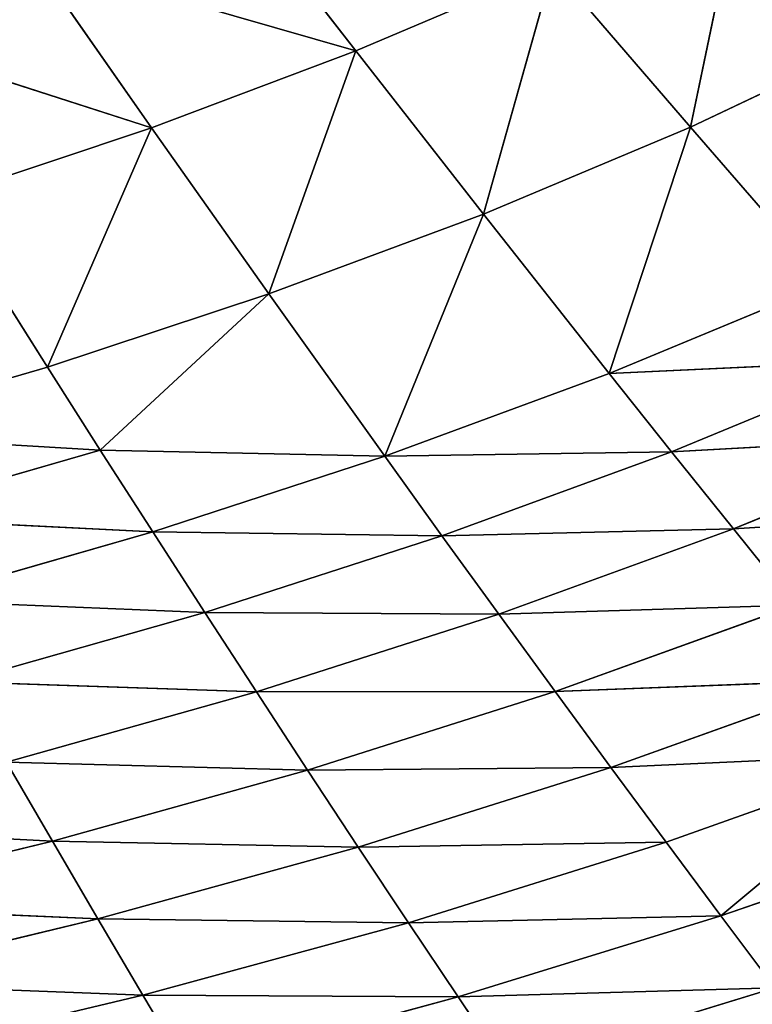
# Model space of a CAD drawing. Extents: x 0 to 500, y 0 to 390.
# Tile 548 of 656: x 320 to 343, y 55 to 87. Entities that reach past the tile are written whole.
import ezdxf

# ---------------------------------------------------------------- set-up
doc = ezdxf.new("R2010")
doc.units = 0
doc.header["$LTSCALE"] = 25.4
doc.layers.get('0').update_dxf_attribs({"linetype": 'CONTINUOUS'})

# ---------------------------------------------------------------- blocks, each defined once
blk = doc.blocks.new('ATLANTA505_-_S_STL')
at = {"color": 0}
for p, q in [((335.599, 56.041, 336.768), (334.025, 54.03, 334.434)), ((335.599, 56.041, 336.768), (334.025, 54.03, 334.434)), ((335.599, 56.041, 336.768), (344.18, 55.688, 334.138)), ((335.599, 56.041, 336.768), (344.18, 55.688, 334.138)), ((344.18, 55.688, 334.138), (334.025, 54.03, 334.434)), ((344.18, 55.688, 334.138), (334.025, 54.03, 334.434)), ((344.18, 55.688, 334.138), (342.448, 53.684, 331.828)), ((344.18, 55.688, 334.138), (342.448, 53.684, 331.828)), ((323.914, 52.471, 334.379), (325.342, 54.39, 336.779)), ((323.914, 52.471, 334.379), (325.342, 54.39, 336.779)), ((325.342, 54.39, 336.779), (334.025, 54.03, 334.434)), ((325.342, 54.39, 336.779), (334.025, 54.03, 334.434)), ((323.914, 52.471, 334.379), (334.025, 54.03, 334.434)), ((323.914, 52.471, 334.379), (334.025, 54.03, 334.434)), ((332.431, 52.12, 332.054), (334.025, 54.03, 334.434)), ((332.431, 52.12, 332.054), (334.025, 54.03, 334.434)), ((334.025, 54.03, 334.434), (342.448, 53.684, 331.828)), ((334.025, 54.03, 334.434), (342.448, 53.684, 331.828)), ((332.431, 52.12, 332.054), (342.448, 53.684, 331.828)), ((332.431, 52.12, 332.054), (342.448, 53.684, 331.828)), ((340.695, 51.782, 329.475), (342.448, 53.684, 331.828)), ((340.695, 51.782, 329.475), (342.448, 53.684, 331.828)), ((342.448, 53.684, 331.828), (348.692, 51.46, 326.632)), ((346.558, 53.516, 330.425), (342.448, 53.684, 331.828)), ((346.558, 53.516, 330.425), (342.448, 53.684, 331.828)), ((342.448, 53.684, 331.828), (348.692, 51.46, 326.632)), ((323.914, 52.471, 334.379), (315.155, 52.835, 336.456)), ((323.914, 52.471, 334.379), (315.155, 52.835, 336.456)), ((323.914, 52.471, 334.379), (313.883, 51.003, 333.995)), ((323.914, 52.471, 334.379), (313.883, 51.003, 333.995)), ((323.914, 52.471, 334.379), (322.47, 50.649, 331.933)), ((323.914, 52.471, 334.379), (322.47, 50.649, 331.933)), ((332.431, 52.12, 332.054), (323.914, 52.471, 334.379)), ((332.431, 52.12, 332.054), (323.914, 52.471, 334.379)), ((332.431, 52.12, 332.054), (322.47, 50.649, 331.933)), ((332.431, 52.12, 332.054), (322.47, 50.649, 331.933)), ((332.431, 52.12, 332.054), (330.82, 50.308, 329.63)), ((332.431, 52.12, 332.054), (330.82, 50.308, 329.63)), ((340.695, 51.782, 329.475), (332.431, 52.12, 332.054)), ((340.695, 51.782, 329.475), (332.431, 52.12, 332.054)), ((340.695, 51.782, 329.475), (330.82, 50.308, 329.63)), ((340.695, 51.782, 329.475), (330.82, 50.308, 329.63)), ((340.695, 51.782, 329.475), (338.923, 49.981, 327.079)), ((340.695, 51.782, 329.475), (338.923, 49.981, 327.079)), ((348.692, 51.46, 326.632), (340.695, 51.782, 329.475)), ((348.692, 51.46, 326.632), (340.695, 51.782, 329.475)), ((348.692, 51.46, 326.632), (338.923, 49.981, 327.079)), ((348.692, 51.46, 326.632), (338.923, 49.981, 327.079)), ((313.883, 51.003, 333.995), (322.47, 50.649, 331.933)), ((313.883, 51.003, 333.995), (322.47, 50.649, 331.933)), ((312.598, 49.264, 331.487), (322.47, 50.649, 331.933)), ((312.598, 49.264, 331.487), (322.47, 50.649, 331.933)), ((321.011, 48.922, 329.442), (322.47, 50.649, 331.933)), ((321.011, 48.922, 329.442), (322.47, 50.649, 331.933)), ((322.47, 50.649, 331.933), (330.82, 50.308, 329.63)), ((322.47, 50.649, 331.933), (330.82, 50.308, 329.63)), ((321.011, 48.922, 329.442), (330.82, 50.308, 329.63)), ((321.011, 48.922, 329.442), (330.82, 50.308, 329.63)), ((329.193, 48.593, 327.163), (330.82, 50.308, 329.63)), ((329.193, 48.593, 327.163), (330.82, 50.308, 329.63)), ((330.82, 50.308, 329.63), (338.923, 49.981, 327.079)), ((330.82, 50.308, 329.63), (338.923, 49.981, 327.079)), ((329.193, 48.593, 327.163), (338.923, 49.981, 327.079)), ((329.193, 48.593, 327.163), (338.923, 49.981, 327.079)), ((337.132, 48.278, 324.642), (338.923, 49.981, 327.079)), ((337.132, 48.278, 324.642), (338.923, 49.981, 327.079)), ((338.923, 49.981, 327.079), (346.764, 49.669, 324.271)), ((338.923, 49.981, 327.079), (346.764, 49.669, 324.271)), ((337.132, 48.278, 324.642), (346.764, 49.669, 324.271)), ((337.132, 48.278, 324.642), (346.764, 49.669, 324.271)), ((321.011, 48.922, 329.442), (312.598, 49.264, 331.487)), ((321.011, 48.922, 329.442), (312.598, 49.264, 331.487)), ((321.011, 48.922, 329.442), (311.301, 47.619, 328.934)), ((321.011, 48.922, 329.442), (311.301, 47.619, 328.934)), ((321.011, 48.922, 329.442), (319.539, 47.29, 326.909)), ((321.011, 48.922, 329.442), (319.539, 47.29, 326.909)), ((329.193, 48.593, 327.163), (321.011, 48.922, 329.442)), ((329.193, 48.593, 327.163), (321.011, 48.922, 329.442)), ((329.193, 48.593, 327.163), (319.539, 47.29, 326.909)), ((329.193, 48.593, 327.163), (319.539, 47.29, 326.909)), ((329.193, 48.593, 327.163), (327.551, 46.973, 324.656)), ((329.193, 48.593, 327.163), (327.551, 46.973, 324.656)), ((337.132, 48.278, 324.642), (329.193, 48.593, 327.163)), ((337.132, 48.278, 324.642), (329.193, 48.593, 327.163)), ((337.132, 48.278, 324.642), (327.551, 46.973, 324.656)), ((337.132, 48.278, 324.642), (327.551, 46.973, 324.656)), ((337.132, 48.278, 324.642), (335.326, 46.671, 322.166)), ((337.132, 48.278, 324.642), (335.326, 46.671, 322.166)), ((344.817, 47.978, 321.871), (335.326, 46.671, 322.166)), ((344.817, 47.978, 321.871), (335.326, 46.671, 322.166)), ((344.817, 47.978, 321.871), (337.132, 48.278, 324.642)), ((344.817, 47.978, 321.871), (337.132, 48.278, 324.642)), ((344.817, 47.978, 321.871), (342.851, 46.383, 319.433)), ((344.817, 47.978, 321.871), (342.851, 46.383, 319.433)), ((352.235, 47.694, 318.841), (342.851, 46.383, 319.433)), ((352.235, 47.694, 318.841), (342.851, 46.383, 319.433)), ((319.539, 47.29, 326.909), (327.551, 46.973, 324.656)), ((319.539, 47.29, 326.909), (327.551, 46.973, 324.656)), ((318.055, 45.749, 324.334), (327.551, 46.973, 324.656)), ((318.055, 45.749, 324.334), (327.551, 46.973, 324.656)), ((325.896, 45.446, 322.108), (327.551, 46.973, 324.656)), ((325.896, 45.446, 322.108), (327.551, 46.973, 324.656)), ((327.551, 46.973, 324.656), (335.326, 46.671, 322.166)), ((327.551, 46.973, 324.656), (335.326, 46.671, 322.166)), ((325.896, 45.446, 322.108), (335.326, 46.671, 322.166)), ((325.896, 45.446, 322.108), (335.326, 46.671, 322.166)), ((333.504, 45.157, 319.652), (335.326, 46.671, 322.166)), ((333.504, 45.157, 319.652), (335.326, 46.671, 322.166)), ((335.326, 46.671, 322.166), (342.851, 46.383, 319.433)), ((335.326, 46.671, 322.166), (342.851, 46.383, 319.433)), ((333.504, 45.157, 319.652), (342.851, 46.383, 319.433)), ((333.504, 45.157, 319.652), (342.851, 46.383, 319.433)), ((340.869, 44.882, 316.959), (342.851, 46.383, 319.433)), ((340.869, 44.882, 316.959), (342.851, 46.383, 319.433)), ((340.869, 44.882, 316.959), (350.117, 46.111, 316.448)), ((340.869, 44.882, 316.959), (350.117, 46.111, 316.448)), ((342.851, 46.383, 319.433), (350.117, 46.111, 316.448)), ((342.851, 46.383, 319.433), (350.117, 46.111, 316.448)), ((325.896, 45.446, 322.108), (318.055, 45.749, 324.334)), ((325.896, 45.446, 322.108), (318.055, 45.749, 324.334)), ((316.558, 44.296, 321.72), (325.896, 45.446, 322.108)), ((316.558, 44.296, 321.72), (325.896, 45.446, 322.108)), ((324.227, 44.007, 319.523), (325.896, 45.446, 322.108)), ((324.227, 44.007, 319.523), (325.896, 45.446, 322.108)), ((324.227, 44.007, 319.523), (333.504, 45.157, 319.652)), ((324.227, 44.007, 319.523), (333.504, 45.157, 319.652)), ((333.504, 45.157, 319.652), (325.896, 45.446, 322.108)), ((333.504, 45.157, 319.652), (325.896, 45.446, 322.108)), ((331.668, 43.732, 317.102), (333.504, 45.157, 319.652)), ((331.668, 43.732, 317.102), (333.504, 45.157, 319.652)), ((340.869, 44.882, 316.959), (333.504, 45.157, 319.652)), ((340.869, 44.882, 316.959), (333.504, 45.157, 319.652)), ((331.668, 43.732, 317.102), (340.869, 44.882, 316.959)), ((331.668, 43.732, 317.102), (340.869, 44.882, 316.959)), ((338.871, 43.47, 314.451), (340.869, 44.882, 316.959)), ((338.871, 43.47, 314.451), (340.869, 44.882, 316.959)), ((347.981, 44.622, 314.021), (340.869, 44.882, 316.959)), ((347.981, 44.622, 314.021), (340.869, 44.882, 316.959)), ((338.871, 43.47, 314.451), (347.981, 44.622, 314.021)), ((338.871, 43.47, 314.451), (347.981, 44.622, 314.021)), ((316.558, 44.296, 321.72), (324.227, 44.007, 319.523)), ((316.558, 44.296, 321.72), (324.227, 44.007, 319.523)), ((315.051, 42.927, 319.067), (324.227, 44.007, 319.523)), ((315.051, 42.927, 319.067), (324.227, 44.007, 319.523)), ((322.545, 42.653, 316.901), (324.227, 44.007, 319.523)), ((322.545, 42.653, 316.901), (324.227, 44.007, 319.523)), ((324.227, 44.007, 319.523), (331.668, 43.732, 317.102)), ((324.227, 44.007, 319.523), (331.668, 43.732, 317.102)), ((322.545, 42.653, 316.901), (331.668, 43.732, 317.102)), ((322.545, 42.653, 316.901), (331.668, 43.732, 317.102)), ((327.954, 41.132, 311.899), (331.668, 43.732, 317.102)), ((327.954, 41.132, 311.899), (331.668, 43.732, 317.102)), ((331.668, 43.732, 317.102), (338.871, 43.47, 314.451)), ((334.831, 40.899, 309.336), (331.668, 43.732, 317.102)), ((334.831, 40.899, 309.336), (331.668, 43.732, 317.102)), ((331.668, 43.732, 317.102), (338.871, 43.47, 314.451)), ((338.871, 43.47, 314.451), (334.831, 40.899, 309.336)), ((338.871, 43.47, 314.451), (334.831, 40.899, 309.336)), ((338.871, 43.47, 314.451), (341.473, 40.679, 306.548)), ((338.871, 43.47, 314.451), (345.828, 43.224, 311.561)), ((338.871, 43.47, 314.451), (341.473, 40.679, 306.548)), ((338.871, 43.47, 314.451), (345.828, 43.224, 311.561)), ((315.051, 42.927, 319.067), (322.545, 42.653, 316.901)), ((315.051, 42.927, 319.067), (322.545, 42.653, 316.901)), ((345.828, 43.224, 311.561), (341.473, 40.679, 306.548)), ((345.828, 43.224, 311.561), (341.473, 40.679, 306.548)), ((322.545, 42.653, 316.901), (313.532, 41.638, 316.377)), ((322.545, 42.653, 316.901), (313.532, 41.638, 316.377)), ((320.851, 41.379, 314.244), (322.545, 42.653, 316.901)), ((320.851, 41.379, 314.244), (322.545, 42.653, 316.901)), ((322.545, 42.653, 316.901), (327.954, 41.132, 311.899)), ((322.545, 42.653, 316.901), (327.954, 41.132, 311.899)), ((320.851, 41.379, 314.244), (313.532, 41.638, 316.377)), ((320.851, 41.379, 314.244), (313.532, 41.638, 316.377)), ((320.851, 41.379, 314.244), (317.431, 39.056, 308.831)), ((320.851, 41.379, 314.244), (317.431, 39.056, 308.831)), ((324.191, 38.839, 306.569), (320.851, 41.379, 314.244)), ((320.851, 41.379, 314.244), (327.954, 41.132, 311.899)), ((320.851, 41.379, 314.244), (327.954, 41.132, 311.899)), ((324.191, 38.839, 306.569), (320.851, 41.379, 314.244)), ((324.191, 38.839, 306.569), (327.954, 41.132, 311.899)), ((324.191, 38.839, 306.569), (327.954, 41.132, 311.899)), ((327.954, 41.132, 311.899), (330.737, 38.633, 304.102)), ((327.954, 41.132, 311.899), (330.737, 38.633, 304.102)), ((327.954, 41.132, 311.899), (334.831, 40.899, 309.336)), ((327.954, 41.132, 311.899), (334.831, 40.899, 309.336)), ((330.737, 38.633, 304.102), (334.831, 40.899, 309.336)), ((330.737, 38.633, 304.102), (334.831, 40.899, 309.336)), ((341.473, 40.679, 306.548), (334.831, 40.899, 309.336)), ((341.473, 40.679, 306.548), (334.831, 40.899, 309.336)), ((337.06, 38.44, 301.421), (334.831, 40.899, 309.336)), ((337.06, 38.44, 301.421), (334.831, 40.899, 309.336)), ((341.473, 40.679, 306.548), (337.06, 38.44, 301.421)), ((341.473, 40.679, 306.548), (337.06, 38.44, 301.421)), ((341.473, 40.679, 306.548), (343.151, 38.26, 298.521)), ((347.87, 40.474, 303.527), (341.473, 40.679, 306.548)), ((347.87, 40.474, 303.527), (341.473, 40.679, 306.548)), ((341.473, 40.679, 306.548), (343.151, 38.26, 298.521)), ((324.191, 38.839, 306.569), (313.97, 37.006, 303.296)), ((324.191, 38.839, 306.569), (313.97, 37.006, 303.296)), ((324.191, 38.839, 306.569), (317.431, 39.056, 308.831)), ((324.191, 38.839, 306.569), (317.431, 39.056, 308.831)), ((320.384, 36.817, 301.123), (324.191, 38.839, 306.569)), ((320.384, 36.817, 301.123), (324.191, 38.839, 306.569)), ((324.191, 38.839, 306.569), (330.737, 38.633, 304.102)), ((324.191, 38.839, 306.569), (330.737, 38.633, 304.102)), ((320.384, 36.817, 301.123), (330.737, 38.633, 304.102)), ((320.384, 36.817, 301.123), (330.737, 38.633, 304.102)), ((330.737, 38.633, 304.102), (326.595, 36.639, 298.757)), ((330.737, 38.633, 304.102), (326.595, 36.639, 298.757)), ((330.737, 38.633, 304.102), (337.06, 38.44, 301.421)), ((330.737, 38.633, 304.102), (337.06, 38.44, 301.421))]:
    blk.add_line(p, q, dxfattribs=at)
mesh = blk.add_polyface(dxfattribs=at)
corners = [(335.599, 56.041, 336.768), (345.89, 57.796, 336.401), (344.18, 55.688, 334.138)]
mesh.append_faces([[corners[k] for k in face] for face in [(0, 1, 2)]], dxfattribs={"color": 0})
mesh = blk.add_polyface(dxfattribs=at)
corners = [(325.342, 54.39, 336.779), (335.599, 56.041, 336.768), (334.025, 54.03, 334.434)]
mesh.append_faces([[corners[k] for k in face] for face in [(0, 1, 2)]], dxfattribs={"color": 0})
mesh = blk.add_polyface(dxfattribs=at)
corners = [(335.599, 56.041, 336.768), (344.18, 55.688, 334.138), (334.025, 54.03, 334.434)]
mesh.append_faces([[corners[k] for k in face] for face in [(0, 1, 2)]], dxfattribs={"color": 0})
mesh = blk.add_polyface(dxfattribs=at)
corners = [(334.025, 54.03, 334.434), (344.18, 55.688, 334.138), (342.448, 53.684, 331.828)]
mesh.append_faces([[corners[k] for k in face] for face in [(0, 1, 2)]], dxfattribs={"color": 0})
mesh = blk.add_polyface(dxfattribs=at)
corners = [(344.18, 55.688, 334.138), (346.558, 53.516, 330.425), (342.448, 53.684, 331.828)]
mesh.append_faces([[corners[k] for k in face] for face in [(0, 1, 2)]], dxfattribs={"color": 0})
mesh = blk.add_polyface(dxfattribs=at)
corners = [(325.342, 54.39, 336.779), (323.914, 52.471, 334.379), (315.155, 52.835, 336.456)]
mesh.append_faces([[corners[k] for k in face] for face in [(0, 1, 2)]], dxfattribs={"color": 0})
mesh = blk.add_polyface(dxfattribs=at)
corners = [(325.342, 54.39, 336.779), (334.025, 54.03, 334.434), (323.914, 52.471, 334.379)]
mesh.append_faces([[corners[k] for k in face] for face in [(0, 1, 2)]], dxfattribs={"color": 0})
mesh = blk.add_polyface(dxfattribs=at)
corners = [(334.025, 54.03, 334.434), (332.431, 52.12, 332.054), (323.914, 52.471, 334.379)]
mesh.append_faces([[corners[k] for k in face] for face in [(0, 1, 2)]], dxfattribs={"color": 0})
mesh = blk.add_polyface(dxfattribs=at)
corners = [(334.025, 54.03, 334.434), (342.448, 53.684, 331.828), (332.431, 52.12, 332.054)]
mesh.append_faces([[corners[k] for k in face] for face in [(0, 1, 2)]], dxfattribs={"color": 0})
mesh = blk.add_polyface(dxfattribs=at)
corners = [(332.431, 52.12, 332.054), (342.448, 53.684, 331.828), (340.695, 51.782, 329.475)]
mesh.append_faces([[corners[k] for k in face] for face in [(0, 1, 2)]], dxfattribs={"color": 0})
mesh = blk.add_polyface(dxfattribs=at)
corners = [(342.448, 53.684, 331.828), (348.692, 51.46, 326.632), (340.695, 51.782, 329.475)]
mesh.append_faces([[corners[k] for k in face] for face in [(0, 1, 2)]], dxfattribs={"color": 0})
mesh = blk.add_polyface(dxfattribs=at)
corners = [(342.448, 53.684, 331.828), (346.558, 53.516, 330.425), (348.692, 51.46, 326.632)]
mesh.append_faces([[corners[k] for k in face] for face in [(0, 1, 2)]], dxfattribs={"color": 0})
mesh = blk.add_polyface(dxfattribs=at)
corners = [(315.155, 52.835, 336.456), (323.914, 52.471, 334.379), (313.883, 51.003, 333.995)]
mesh.append_faces([[corners[k] for k in face] for face in [(0, 1, 2)]], dxfattribs={"color": 0})
mesh = blk.add_polyface(dxfattribs=at)
corners = [(323.914, 52.471, 334.379), (322.47, 50.649, 331.933), (313.883, 51.003, 333.995)]
mesh.append_faces([[corners[k] for k in face] for face in [(0, 1, 2)]], dxfattribs={"color": 0})
mesh = blk.add_polyface(dxfattribs=at)
corners = [(323.914, 52.471, 334.379), (332.431, 52.12, 332.054), (322.47, 50.649, 331.933)]
mesh.append_faces([[corners[k] for k in face] for face in [(0, 1, 2)]], dxfattribs={"color": 0})
mesh = blk.add_polyface(dxfattribs=at)
corners = [(332.431, 52.12, 332.054), (330.82, 50.308, 329.63), (322.47, 50.649, 331.933)]
mesh.append_faces([[corners[k] for k in face] for face in [(0, 1, 2)]], dxfattribs={"color": 0})
mesh = blk.add_polyface(dxfattribs=at)
corners = [(332.431, 52.12, 332.054), (340.695, 51.782, 329.475), (330.82, 50.308, 329.63)]
mesh.append_faces([[corners[k] for k in face] for face in [(0, 1, 2)]], dxfattribs={"color": 0})
mesh = blk.add_polyface(dxfattribs=at)
corners = [(330.82, 50.308, 329.63), (340.695, 51.782, 329.475), (338.923, 49.981, 327.079)]
mesh.append_faces([[corners[k] for k in face] for face in [(0, 1, 2)]], dxfattribs={"color": 0})
mesh = blk.add_polyface(dxfattribs=at)
corners = [(340.695, 51.782, 329.475), (348.692, 51.46, 326.632), (338.923, 49.981, 327.079)]
mesh.append_faces([[corners[k] for k in face] for face in [(0, 1, 2)]], dxfattribs={"color": 0})
mesh = blk.add_polyface(dxfattribs=at)
corners = [(338.923, 49.981, 327.079), (348.692, 51.46, 326.632), (346.764, 49.669, 324.271)]
mesh.append_faces([[corners[k] for k in face] for face in [(0, 1, 2)]], dxfattribs={"color": 0})
mesh = blk.add_polyface(dxfattribs=at)
corners = [(313.883, 51.003, 333.995), (322.47, 50.649, 331.933), (312.598, 49.264, 331.487)]
mesh.append_faces([[corners[k] for k in face] for face in [(0, 1, 2)]], dxfattribs={"color": 0})
mesh = blk.add_polyface(dxfattribs=at)
corners = [(322.47, 50.649, 331.933), (321.011, 48.922, 329.442), (312.598, 49.264, 331.487)]
mesh.append_faces([[corners[k] for k in face] for face in [(0, 1, 2)]], dxfattribs={"color": 0})
mesh = blk.add_polyface(dxfattribs=at)
corners = [(322.47, 50.649, 331.933), (330.82, 50.308, 329.63), (321.011, 48.922, 329.442)]
mesh.append_faces([[corners[k] for k in face] for face in [(0, 1, 2)]], dxfattribs={"color": 0})
mesh = blk.add_polyface(dxfattribs=at)
corners = [(330.82, 50.308, 329.63), (329.193, 48.593, 327.163), (321.011, 48.922, 329.442)]
mesh.append_faces([[corners[k] for k in face] for face in [(0, 1, 2)]], dxfattribs={"color": 0})
mesh = blk.add_polyface(dxfattribs=at)
corners = [(330.82, 50.308, 329.63), (338.923, 49.981, 327.079), (329.193, 48.593, 327.163)]
mesh.append_faces([[corners[k] for k in face] for face in [(0, 1, 2)]], dxfattribs={"color": 0})
mesh = blk.add_polyface(dxfattribs=at)
corners = [(329.193, 48.593, 327.163), (338.923, 49.981, 327.079), (337.132, 48.278, 324.642)]
mesh.append_faces([[corners[k] for k in face] for face in [(0, 1, 2)]], dxfattribs={"color": 0})
mesh = blk.add_polyface(dxfattribs=at)
corners = [(338.923, 49.981, 327.079), (346.764, 49.669, 324.271), (337.132, 48.278, 324.642)]
mesh.append_faces([[corners[k] for k in face] for face in [(0, 1, 2)]], dxfattribs={"color": 0})
mesh = blk.add_polyface(dxfattribs=at)
corners = [(337.132, 48.278, 324.642), (346.764, 49.669, 324.271), (344.817, 47.978, 321.871)]
mesh.append_faces([[corners[k] for k in face] for face in [(0, 1, 2)]], dxfattribs={"color": 0})
mesh = blk.add_polyface(dxfattribs=at)
corners = [(312.598, 49.264, 331.487), (321.011, 48.922, 329.442), (311.301, 47.619, 328.934)]
mesh.append_faces([[corners[k] for k in face] for face in [(0, 1, 2)]], dxfattribs={"color": 0})
mesh = blk.add_polyface(dxfattribs=at)
corners = [(321.011, 48.922, 329.442), (319.539, 47.29, 326.909), (311.301, 47.619, 328.934)]
mesh.append_faces([[corners[k] for k in face] for face in [(0, 1, 2)]], dxfattribs={"color": 0})
mesh = blk.add_polyface(dxfattribs=at)
corners = [(321.011, 48.922, 329.442), (329.193, 48.593, 327.163), (319.539, 47.29, 326.909)]
mesh.append_faces([[corners[k] for k in face] for face in [(0, 1, 2)]], dxfattribs={"color": 0})
mesh = blk.add_polyface(dxfattribs=at)
corners = [(329.193, 48.593, 327.163), (327.551, 46.973, 324.656), (319.539, 47.29, 326.909)]
mesh.append_faces([[corners[k] for k in face] for face in [(0, 1, 2)]], dxfattribs={"color": 0})
mesh = blk.add_polyface(dxfattribs=at)
corners = [(329.193, 48.593, 327.163), (337.132, 48.278, 324.642), (327.551, 46.973, 324.656)]
mesh.append_faces([[corners[k] for k in face] for face in [(0, 1, 2)]], dxfattribs={"color": 0})
mesh = blk.add_polyface(dxfattribs=at)
corners = [(327.551, 46.973, 324.656), (337.132, 48.278, 324.642), (335.326, 46.671, 322.166)]
mesh.append_faces([[corners[k] for k in face] for face in [(0, 1, 2)]], dxfattribs={"color": 0})
mesh = blk.add_polyface(dxfattribs=at)
corners = [(337.132, 48.278, 324.642), (344.817, 47.978, 321.871), (335.326, 46.671, 322.166)]
mesh.append_faces([[corners[k] for k in face] for face in [(0, 1, 2)]], dxfattribs={"color": 0})
mesh = blk.add_polyface(dxfattribs=at)
corners = [(335.326, 46.671, 322.166), (344.817, 47.978, 321.871), (342.851, 46.383, 319.433)]
mesh.append_faces([[corners[k] for k in face] for face in [(0, 1, 2)]], dxfattribs={"color": 0})
mesh = blk.add_polyface(dxfattribs=at)
corners = [(344.817, 47.978, 321.871), (352.235, 47.694, 318.841), (342.851, 46.383, 319.433)]
mesh.append_faces([[corners[k] for k in face] for face in [(0, 1, 2)]], dxfattribs={"color": 0})
mesh = blk.add_polyface(dxfattribs=at)
corners = [(342.851, 46.383, 319.433), (352.235, 47.694, 318.841), (350.117, 46.111, 316.448)]
mesh.append_faces([[corners[k] for k in face] for face in [(0, 1, 2)]], dxfattribs={"color": 0})
mesh = blk.add_polyface(dxfattribs=at)
corners = [(319.539, 47.29, 326.909), (327.551, 46.973, 324.656), (318.055, 45.749, 324.334)]
mesh.append_faces([[corners[k] for k in face] for face in [(0, 1, 2)]], dxfattribs={"color": 0})
mesh = blk.add_polyface(dxfattribs=at)
corners = [(327.551, 46.973, 324.656), (325.896, 45.446, 322.108), (318.055, 45.749, 324.334)]
mesh.append_faces([[corners[k] for k in face] for face in [(0, 1, 2)]], dxfattribs={"color": 0})
mesh = blk.add_polyface(dxfattribs=at)
corners = [(327.551, 46.973, 324.656), (335.326, 46.671, 322.166), (325.896, 45.446, 322.108)]
mesh.append_faces([[corners[k] for k in face] for face in [(0, 1, 2)]], dxfattribs={"color": 0})
mesh = blk.add_polyface(dxfattribs=at)
corners = [(335.326, 46.671, 322.166), (333.504, 45.157, 319.652), (325.896, 45.446, 322.108)]
mesh.append_faces([[corners[k] for k in face] for face in [(0, 1, 2)]], dxfattribs={"color": 0})
mesh = blk.add_polyface(dxfattribs=at)
corners = [(335.326, 46.671, 322.166), (342.851, 46.383, 319.433), (333.504, 45.157, 319.652)]
mesh.append_faces([[corners[k] for k in face] for face in [(0, 1, 2)]], dxfattribs={"color": 0})
mesh = blk.add_polyface(dxfattribs=at)
corners = [(333.504, 45.157, 319.652), (342.851, 46.383, 319.433), (340.869, 44.882, 316.959)]
mesh.append_faces([[corners[k] for k in face] for face in [(0, 1, 2)]], dxfattribs={"color": 0})
mesh = blk.add_polyface(dxfattribs=at)
corners = [(342.851, 46.383, 319.433), (350.117, 46.111, 316.448), (340.869, 44.882, 316.959)]
mesh.append_faces([[corners[k] for k in face] for face in [(0, 1, 2)]], dxfattribs={"color": 0})
mesh = blk.add_polyface(dxfattribs=at)
corners = [(340.869, 44.882, 316.959), (350.117, 46.111, 316.448), (347.981, 44.622, 314.021)]
mesh.append_faces([[corners[k] for k in face] for face in [(0, 1, 2)]], dxfattribs={"color": 0})
mesh = blk.add_polyface(dxfattribs=at)
corners = [(318.055, 45.749, 324.334), (325.896, 45.446, 322.108), (316.558, 44.296, 321.72)]
mesh.append_faces([[corners[k] for k in face] for face in [(0, 1, 2)]], dxfattribs={"color": 0})
mesh = blk.add_polyface(dxfattribs=at)
corners = [(325.896, 45.446, 322.108), (324.227, 44.007, 319.523), (316.558, 44.296, 321.72)]
mesh.append_faces([[corners[k] for k in face] for face in [(0, 1, 2)]], dxfattribs={"color": 0})
mesh = blk.add_polyface(dxfattribs=at)
corners = [(325.896, 45.446, 322.108), (333.504, 45.157, 319.652), (324.227, 44.007, 319.523)]
mesh.append_faces([[corners[k] for k in face] for face in [(0, 1, 2)]], dxfattribs={"color": 0})
mesh = blk.add_polyface(dxfattribs=at)
corners = [(333.504, 45.157, 319.652), (331.668, 43.732, 317.102), (324.227, 44.007, 319.523)]
mesh.append_faces([[corners[k] for k in face] for face in [(0, 1, 2)]], dxfattribs={"color": 0})
mesh = blk.add_polyface(dxfattribs=at)
corners = [(333.504, 45.157, 319.652), (340.869, 44.882, 316.959), (331.668, 43.732, 317.102)]
mesh.append_faces([[corners[k] for k in face] for face in [(0, 1, 2)]], dxfattribs={"color": 0})
mesh = blk.add_polyface(dxfattribs=at)
corners = [(331.668, 43.732, 317.102), (340.869, 44.882, 316.959), (338.871, 43.47, 314.451)]
mesh.append_faces([[corners[k] for k in face] for face in [(0, 1, 2)]], dxfattribs={"color": 0})
mesh = blk.add_polyface(dxfattribs=at)
corners = [(340.869, 44.882, 316.959), (347.981, 44.622, 314.021), (338.871, 43.47, 314.451)]
mesh.append_faces([[corners[k] for k in face] for face in [(0, 1, 2)]], dxfattribs={"color": 0})
mesh = blk.add_polyface(dxfattribs=at)
corners = [(338.871, 43.47, 314.451), (347.981, 44.622, 314.021), (345.828, 43.224, 311.561)]
mesh.append_faces([[corners[k] for k in face] for face in [(0, 1, 2)]], dxfattribs={"color": 0})
mesh = blk.add_polyface(dxfattribs=at)
corners = [(316.558, 44.296, 321.72), (324.227, 44.007, 319.523), (315.051, 42.927, 319.067)]
mesh.append_faces([[corners[k] for k in face] for face in [(0, 1, 2)]], dxfattribs={"color": 0})
mesh = blk.add_polyface(dxfattribs=at)
corners = [(324.227, 44.007, 319.523), (322.545, 42.653, 316.901), (315.051, 42.927, 319.067)]
mesh.append_faces([[corners[k] for k in face] for face in [(0, 1, 2)]], dxfattribs={"color": 0})
mesh = blk.add_polyface(dxfattribs=at)
corners = [(324.227, 44.007, 319.523), (331.668, 43.732, 317.102), (322.545, 42.653, 316.901)]
mesh.append_faces([[corners[k] for k in face] for face in [(0, 1, 2)]], dxfattribs={"color": 0})
mesh = blk.add_polyface(dxfattribs=at)
corners = [(331.668, 43.732, 317.102), (327.954, 41.132, 311.899), (322.545, 42.653, 316.901)]
mesh.append_faces([[corners[k] for k in face] for face in [(0, 1, 2)]], dxfattribs={"color": 0})
mesh = blk.add_polyface(dxfattribs=at)
corners = [(331.668, 43.732, 317.102), (334.831, 40.899, 309.336), (327.954, 41.132, 311.899)]
mesh.append_faces([[corners[k] for k in face] for face in [(0, 1, 2)]], dxfattribs={"color": 0})
mesh = blk.add_polyface(dxfattribs=at)
corners = [(331.668, 43.732, 317.102), (338.871, 43.47, 314.451), (334.831, 40.899, 309.336)]
mesh.append_faces([[corners[k] for k in face] for face in [(0, 1, 2)]], dxfattribs={"color": 0})
mesh = blk.add_polyface(dxfattribs=at)
corners = [(338.871, 43.47, 314.451), (341.473, 40.679, 306.548), (334.831, 40.899, 309.336)]
mesh.append_faces([[corners[k] for k in face] for face in [(0, 1, 2)]], dxfattribs={"color": 0})
mesh = blk.add_polyface(dxfattribs=at)
corners = [(338.871, 43.47, 314.451), (345.828, 43.224, 311.561), (341.473, 40.679, 306.548)]
mesh.append_faces([[corners[k] for k in face] for face in [(0, 1, 2)]], dxfattribs={"color": 0})
mesh = blk.add_polyface(dxfattribs=at)
corners = [(315.051, 42.927, 319.067), (322.545, 42.653, 316.901), (313.532, 41.638, 316.377)]
mesh.append_faces([[corners[k] for k in face] for face in [(0, 1, 2)]], dxfattribs={"color": 0})
mesh = blk.add_polyface(dxfattribs=at)
corners = [(345.828, 43.224, 311.561), (347.87, 40.474, 303.527), (341.473, 40.679, 306.548)]
mesh.append_faces([[corners[k] for k in face] for face in [(0, 1, 2)]], dxfattribs={"color": 0})
mesh = blk.add_polyface(dxfattribs=at)
corners = [(322.545, 42.653, 316.901), (320.851, 41.379, 314.244), (313.532, 41.638, 316.377)]
mesh.append_faces([[corners[k] for k in face] for face in [(0, 1, 2)]], dxfattribs={"color": 0})
mesh = blk.add_polyface(dxfattribs=at)
corners = [(322.545, 42.653, 316.901), (327.954, 41.132, 311.899), (320.851, 41.379, 314.244)]
mesh.append_faces([[corners[k] for k in face] for face in [(0, 1, 2)]], dxfattribs={"color": 0})
mesh = blk.add_polyface(dxfattribs=at)
corners = [(313.532, 41.638, 316.377), (320.851, 41.379, 314.244), (317.431, 39.056, 308.831)]
mesh.append_faces([[corners[k] for k in face] for face in [(0, 1, 2)]], dxfattribs={"color": 0})
mesh = blk.add_polyface(dxfattribs=at)
corners = [(320.851, 41.379, 314.244), (324.191, 38.839, 306.569), (317.431, 39.056, 308.831)]
mesh.append_faces([[corners[k] for k in face] for face in [(0, 1, 2)]], dxfattribs={"color": 0})
mesh = blk.add_polyface(dxfattribs=at)
corners = [(320.851, 41.379, 314.244), (327.954, 41.132, 311.899), (324.191, 38.839, 306.569)]
mesh.append_faces([[corners[k] for k in face] for face in [(0, 1, 2)]], dxfattribs={"color": 0})
mesh = blk.add_polyface(dxfattribs=at)
corners = [(327.954, 41.132, 311.899), (330.737, 38.633, 304.102), (324.191, 38.839, 306.569)]
mesh.append_faces([[corners[k] for k in face] for face in [(0, 1, 2)]], dxfattribs={"color": 0})
mesh = blk.add_polyface(dxfattribs=at)
corners = [(327.954, 41.132, 311.899), (334.831, 40.899, 309.336), (330.737, 38.633, 304.102)]
mesh.append_faces([[corners[k] for k in face] for face in [(0, 1, 2)]], dxfattribs={"color": 0})
mesh = blk.add_polyface(dxfattribs=at)
corners = [(334.831, 40.899, 309.336), (337.06, 38.44, 301.421), (330.737, 38.633, 304.102)]
mesh.append_faces([[corners[k] for k in face] for face in [(0, 1, 2)]], dxfattribs={"color": 0})
mesh = blk.add_polyface(dxfattribs=at)
corners = [(334.831, 40.899, 309.336), (341.473, 40.679, 306.548), (337.06, 38.44, 301.421)]
mesh.append_faces([[corners[k] for k in face] for face in [(0, 1, 2)]], dxfattribs={"color": 0})
mesh = blk.add_polyface(dxfattribs=at)
corners = [(341.473, 40.679, 306.548), (343.151, 38.26, 298.521), (337.06, 38.44, 301.421)]
mesh.append_faces([[corners[k] for k in face] for face in [(0, 1, 2)]], dxfattribs={"color": 0})
mesh = blk.add_polyface(dxfattribs=at)
corners = [(341.473, 40.679, 306.548), (347.87, 40.474, 303.527), (343.151, 38.26, 298.521)]
mesh.append_faces([[corners[k] for k in face] for face in [(0, 1, 2)]], dxfattribs={"color": 0})
mesh = blk.add_polyface(dxfattribs=at)
corners = [(347.87, 40.474, 303.527), (349.003, 38.094, 295.395), (343.151, 38.26, 298.521)]
mesh.append_faces([[corners[k] for k in face] for face in [(0, 1, 2)]], dxfattribs={"color": 0})
mesh = blk.add_polyface(dxfattribs=at)
corners = [(317.431, 39.056, 308.831), (324.191, 38.839, 306.569), (313.97, 37.006, 303.296)]
mesh.append_faces([[corners[k] for k in face] for face in [(0, 1, 2)]], dxfattribs={"color": 0})
mesh = blk.add_polyface(dxfattribs=at)
corners = [(324.191, 38.839, 306.569), (320.384, 36.817, 301.123), (313.97, 37.006, 303.296)]
mesh.append_faces([[corners[k] for k in face] for face in [(0, 1, 2)]], dxfattribs={"color": 0})
mesh = blk.add_polyface(dxfattribs=at)
corners = [(324.191, 38.839, 306.569), (330.737, 38.633, 304.102), (320.384, 36.817, 301.123)]
mesh.append_faces([[corners[k] for k in face] for face in [(0, 1, 2)]], dxfattribs={"color": 0})
mesh = blk.add_polyface(dxfattribs=at)
corners = [(330.737, 38.633, 304.102), (326.595, 36.639, 298.757), (320.384, 36.817, 301.123)]
mesh.append_faces([[corners[k] for k in face] for face in [(0, 1, 2)]], dxfattribs={"color": 0})
mesh = blk.add_polyface(dxfattribs=at)
corners = [(330.737, 38.633, 304.102), (337.06, 38.44, 301.421), (326.595, 36.639, 298.757)]
mesh.append_faces([[corners[k] for k in face] for face in [(0, 1, 2)]], dxfattribs={"color": 0})
mesh = blk.add_polyface(dxfattribs=at)
corners = [(313.97, 37.006, 303.296), (320.384, 36.817, 301.123), (310.473, 35.197, 297.65)]
mesh.append_faces([[corners[k] for k in face] for face in [(0, 1, 2)]], dxfattribs={"color": 0})

msp = doc.modelspace()

# ---------------------------------------------------------------- block references
at = {"color": 254, "extrusion": (0, -1, 1.11022e-16)}
msp.add_blockref('ATLANTA505_-_S_STL', (-0.149, -0.01, -389.852), dxfattribs=at)

doc.saveas('drawing.dxf')
